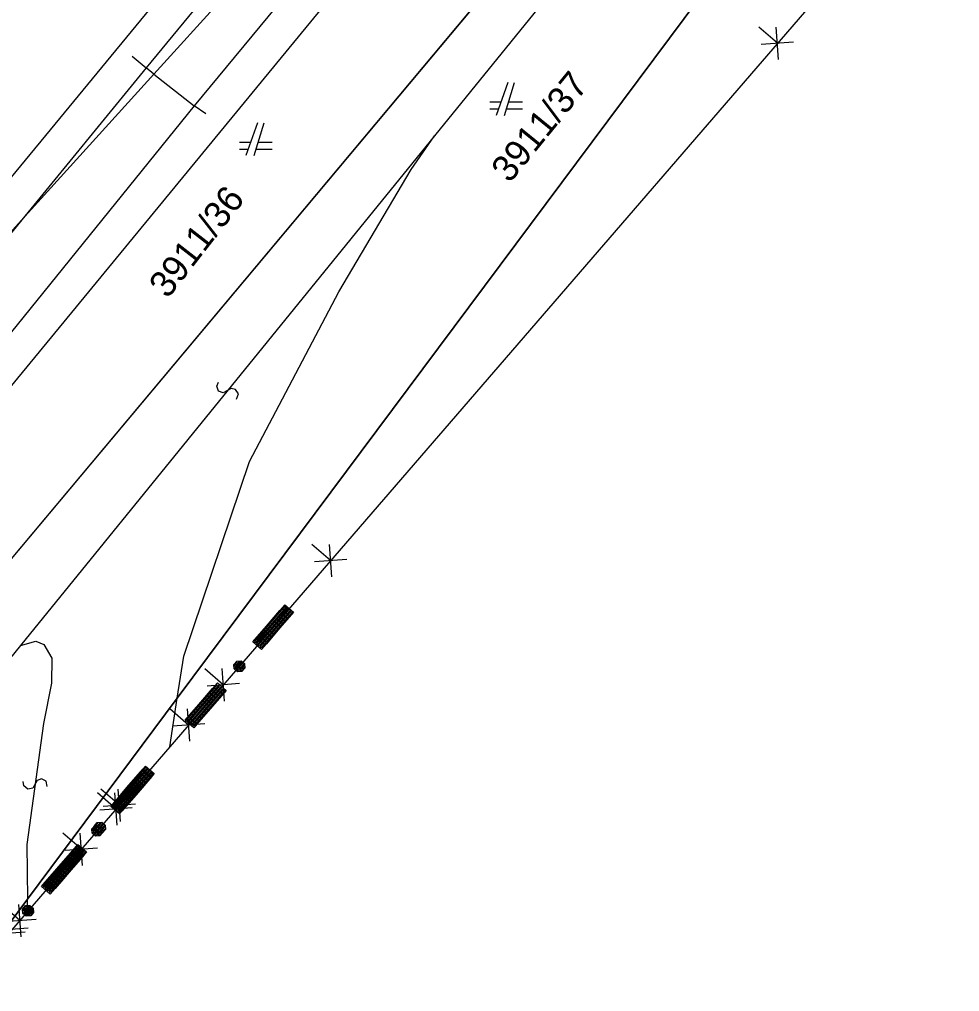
# Model space of a CAD drawing. Extents: x -266179 to -264727, y -1243225 to -1241702.
# Drawn here: x -264799.3 to -264742, y -1242490.3 to -1242431 of the extents above; entities that cross this region are included whole.
import ezdxf

# ---------------------------------------------------------------- set-up
doc = ezdxf.new("R2010")
doc.units = 0
for name, color, linetype in [('Vrstva 1', 7, 'Continuous'), ('Vrstva 19', 7, 'Continuous'), ('Vrstva 2', 7, 'Continuous'), ('Vrstva 21', 7, 'Continuous')]:
    doc.layers.add(name, color=color, linetype=linetype)

msp = doc.modelspace()

# ---------------------------------------------------------------- linework, layer by layer
at = {"layer": 'Vrstva 1'}
for p, q in [((-264829.9, -1242477.17), (-264762.82, -1242395.76)), ((-264756.54, -1242400.75), (-264823.46, -1242482.09)), ((-264818.34, -1242486), (-264750.85, -1242405.47)), ((-264750.85, -1242405.47), (-264818.34, -1242486)), ((-264742, -1242408.45), (-264789.69, -1242472.4)), ((-264789.69, -1242472.4), (-264742, -1242408.45)), ((-264743.3, -1242421.13), (-264790.15, -1242475.37)), ((-264784.77, -1242427.36), (-264791.11, -1242434.36)), ((-264791.11, -1242434.36), (-264784.77, -1242427.36)), ((-264791.11, -1242434.36), (-264799.16, -1242443.24)), ((-264799.16, -1242443.24), (-264791.11, -1242434.36)), ((-264769.54, -1242434.88), (-264770.24, -1242436.88)), ((-264769.74, -1242436.88), (-264769.14, -1242434.88)), ((-264769.96, -1242436.08), (-264770.64, -1242436.08)), ((-264770.64, -1242436.48), (-264770.1, -1242436.48)), ((-264769.62, -1242436.48), (-264768.64, -1242436.48)), ((-264768.64, -1242436.08), (-264769.5, -1242436.08)), ((-264784.8, -1242437.33), (-264785.5, -1242439.33)), ((-264785, -1242439.33), (-264784.4, -1242437.33)), ((-264785.22, -1242438.53), (-264785.9, -1242438.53)), ((-264785.9, -1242438.93), (-264785.36, -1242438.93)), ((-264784.88, -1242438.93), (-264783.9, -1242438.93)), ((-264783.9, -1242438.53), (-264784.76, -1242438.53)), ((-264799.16, -1242443.24), (-264804.65, -1242449.3)), ((-264804.65, -1242449.3), (-264799.16, -1242443.24)), ((-264789.69, -1242472.4), (-264798.81, -1242484.64)), ((-264798.81, -1242484.64), (-264789.69, -1242472.4)), ((-264790.15, -1242475.37), (-264798.8, -1242485.39)), ((-264798.81, -1242484.64), (-264803.02, -1242490.28)), ((-264803.02, -1242490.28), (-264798.81, -1242484.64)), ((-264798.8, -1242485.39), (-264803.02, -1242490.28))]:
    msp.add_line(p, q, dxfattribs=at)
at = {"layer": 'Vrstva 19'}
for p, q in [((-264743.3, -1242421.13), (-264790.15, -1242475.37)), ((-264790.15, -1242475.37), (-264798.8, -1242485.39)), ((-264798.8, -1242485.39), (-264803.02, -1242490.28))]:
    msp.add_line(p, q, dxfattribs=at)
for points in [[(-264782.597, -1242467.161), (-264783.427, -1242468.122), (-264784.257, -1242469.083), (-264784.558, -1242469.431), (-264785.088, -1242468.973), (-264784.257, -1242468.012), (-264783.427, -1242467.051), (-264783.127, -1242466.703), (-264782.597, -1242467.161), (-264782.682, -1242467.153), (-264783.513, -1242468.114), (-264784.343, -1242469.075), (-264784.565, -1242469.332), (-264784.626, -1242469.28), (-264783.795, -1242468.319), (-264782.965, -1242467.358), (-264782.743, -1242467.1), (-264782.804, -1242467.048), (-264783.634, -1242468.009), (-264784.464, -1242468.97), (-264784.686, -1242469.228), (-264784.747, -1242469.175), (-264783.916, -1242468.214), (-264783.086, -1242467.253), (-264782.864, -1242466.996), (-264782.925, -1242466.943), (-264783.755, -1242467.905), (-264784.585, -1242468.866), (-264784.807, -1242469.123), (-264784.868, -1242469.071), (-264784.038, -1242468.11), (-264783.207, -1242467.149), (-264782.985, -1242466.891), (-264783.046, -1242466.839), (-264783.876, -1242467.8), (-264784.706, -1242468.761), (-264784.928, -1242469.019), (-264784.989, -1242468.966), (-264784.159, -1242468.005), (-264783.329, -1242467.044), (-264783.106, -1242466.787)], [(-264785.574, -1242470.562), (-264785.75, -1242470.766), (-264786.018, -1242470.786), (-264786.223, -1242470.609), (-264786.242, -1242470.341), (-264786.066, -1242470.137), (-264785.798, -1242470.117), (-264785.594, -1242470.294), (-264785.574, -1242470.562), (-264785.611, -1242470.543), (-264785.768, -1242470.725), (-264785.881, -1242470.733), (-264785.619, -1242470.43), (-264785.627, -1242470.317), (-264785.993, -1242470.741), (-264786.054, -1242470.689), (-264785.688, -1242470.265), (-264785.748, -1242470.213), (-264786.114, -1242470.637), (-264786.175, -1242470.584), (-264785.809, -1242470.161), (-264785.922, -1242470.169), (-264786.183, -1242470.472), (-264786.191, -1242470.359), (-264786.035, -1242470.177)], [(-264786.715, -1242471.928), (-264787.545, -1242472.89), (-264788.375, -1242473.851), (-264788.676, -1242474.199), (-264789.205, -1242473.741), (-264788.375, -1242472.78), (-264787.545, -1242471.819), (-264787.245, -1242471.471), (-264786.715, -1242471.928), (-264786.814, -1242471.936), (-264787.644, -1242472.897), (-264788.474, -1242473.858), (-264788.696, -1242474.115), (-264788.757, -1242474.063), (-264787.926, -1242473.102), (-264787.096, -1242472.141), (-264786.874, -1242471.883), (-264786.935, -1242471.831), (-264787.765, -1242472.792), (-264788.595, -1242473.753), (-264788.817, -1242474.011), (-264788.878, -1242473.958), (-264788.048, -1242472.997), (-264787.217, -1242472.036), (-264786.995, -1242471.779), (-264787.056, -1242471.726), (-264787.886, -1242472.688), (-264788.716, -1242473.649), (-264788.938, -1242473.906), (-264788.999, -1242473.854), (-264788.169, -1242472.893), (-264787.338, -1242471.932), (-264787.116, -1242471.674), (-264787.177, -1242471.622), (-264788.007, -1242472.583), (-264788.837, -1242473.544), (-264789.059, -1242473.801), (-264789.12, -1242473.749), (-264788.29, -1242472.788), (-264787.46, -1242471.827), (-264787.237, -1242471.57)], [(-264791.248, -1242477.179), (-264792.078, -1242478.141), (-264792.908, -1242479.102), (-264793.209, -1242479.45), (-264793.739, -1242478.992), (-264792.909, -1242478.031), (-264792.079, -1242477.07), (-264791.778, -1242476.722), (-264791.248, -1242477.179), (-264791.334, -1242477.171), (-264792.164, -1242478.133), (-264792.994, -1242479.094), (-264793.216, -1242479.351), (-264793.277, -1242479.299), (-264792.447, -1242478.338), (-264791.617, -1242477.377), (-264791.394, -1242477.119), (-264791.455, -1242477.067), (-264792.285, -1242478.028), (-264793.115, -1242478.989), (-264793.337, -1242479.247), (-264793.398, -1242479.194), (-264792.568, -1242478.233), (-264791.738, -1242477.272), (-264791.515, -1242477.015), (-264791.576, -1242476.962), (-264792.406, -1242477.923), (-264793.236, -1242478.885), (-264793.458, -1242479.142), (-264793.519, -1242479.09), (-264792.689, -1242478.128), (-264791.859, -1242477.167), (-264791.637, -1242476.91), (-264791.697, -1242476.858), (-264792.527, -1242477.819), (-264793.357, -1242478.78), (-264793.58, -1242479.037), (-264793.64, -1242478.985), (-264792.81, -1242478.024), (-264791.98, -1242477.063), (-264791.758, -1242476.805)], [(-264791.093, -1242477), (-264791.923, -1242477.961), (-264792.753, -1242478.922), (-264793.054, -1242479.27), (-264793.584, -1242478.813), (-264792.754, -1242477.852), (-264791.924, -1242476.89), (-264791.623, -1242476.542), (-264791.093, -1242477), (-264791.179, -1242476.992), (-264792.009, -1242477.953), (-264792.839, -1242478.914), (-264793.061, -1242479.172), (-264793.122, -1242479.119), (-264792.292, -1242478.158), (-264791.462, -1242477.197), (-264791.239, -1242476.94), (-264791.3, -1242476.887), (-264792.13, -1242477.849), (-264792.96, -1242478.81), (-264793.182, -1242479.067), (-264793.243, -1242479.015), (-264792.413, -1242478.054), (-264791.583, -1242477.092), (-264791.36, -1242476.835), (-264791.421, -1242476.783), (-264792.251, -1242477.744), (-264793.081, -1242478.705), (-264793.304, -1242478.962), (-264793.364, -1242478.91), (-264792.534, -1242477.949), (-264791.704, -1242476.988), (-264791.482, -1242476.731), (-264791.542, -1242476.678), (-264792.372, -1242477.639), (-264793.202, -1242478.6), (-264793.425, -1242478.858), (-264793.485, -1242478.806), (-264792.655, -1242477.844), (-264791.825, -1242476.883), (-264791.603, -1242476.626)], [(-264794.225, -1242480.581), (-264794.402, -1242480.785), (-264794.67, -1242480.804), (-264794.874, -1242480.628), (-264794.894, -1242480.36), (-264794.717, -1242480.156), (-264794.449, -1242480.136), (-264794.245, -1242480.313), (-264794.225, -1242480.581), (-264794.262, -1242480.562), (-264794.419, -1242480.744), (-264794.532, -1242480.752), (-264794.27, -1242480.449), (-264794.279, -1242480.336), (-264794.645, -1242480.76), (-264794.705, -1242480.708), (-264794.339, -1242480.284), (-264794.4, -1242480.232), (-264794.766, -1242480.656), (-264794.826, -1242480.603), (-264794.46, -1242480.179), (-264794.573, -1242480.188), (-264794.835, -1242480.49), (-264794.843, -1242480.378), (-264794.686, -1242480.196)], [(-264794.07, -1242480.401), (-264794.247, -1242480.605), (-264794.515, -1242480.625), (-264794.719, -1242480.448), (-264794.739, -1242480.18), (-264794.562, -1242479.976), (-264794.294, -1242479.957), (-264794.09, -1242480.133), (-264794.07, -1242480.401), (-264794.107, -1242480.382), (-264794.264, -1242480.564), (-264794.377, -1242480.572), (-264794.115, -1242480.27), (-264794.124, -1242480.157), (-264794.49, -1242480.581), (-264794.55, -1242480.528), (-264794.184, -1242480.104), (-264794.245, -1242480.052), (-264794.611, -1242480.476), (-264794.671, -1242480.424), (-264794.305, -1242480), (-264794.418, -1242480.008), (-264794.68, -1242480.311), (-264794.688, -1242480.198), (-264794.531, -1242480.016)], [(-264795.469, -1242482.069), (-264796.299, -1242483.03), (-264797.129, -1242483.991), (-264797.43, -1242484.339), (-264797.96, -1242483.882), (-264797.13, -1242482.92), (-264796.299, -1242481.959), (-264795.999, -1242481.611), (-264795.469, -1242482.069), (-264795.555, -1242482.061), (-264796.385, -1242483.022), (-264797.215, -1242483.983), (-264797.437, -1242484.24), (-264797.498, -1242484.188), (-264796.668, -1242483.227), (-264795.837, -1242482.266), (-264795.615, -1242482.009), (-264795.676, -1242481.956), (-264796.506, -1242482.917), (-264797.336, -1242483.878), (-264797.558, -1242484.136), (-264797.619, -1242484.084), (-264796.789, -1242483.122), (-264795.959, -1242482.161), (-264795.736, -1242481.904), (-264795.797, -1242481.852), (-264796.627, -1242482.813), (-264797.457, -1242483.774), (-264797.679, -1242484.031), (-264797.74, -1242483.979), (-264796.91, -1242483.018), (-264796.08, -1242482.057), (-264795.857, -1242481.799), (-264795.918, -1242481.747), (-264796.748, -1242482.708), (-264797.578, -1242483.669), (-264797.8, -1242483.927), (-264797.861, -1242483.874), (-264797.031, -1242482.913), (-264796.201, -1242481.952), (-264795.978, -1242481.695)], [(-264795.366, -1242481.947), (-264796.196, -1242482.908), (-264797.026, -1242483.87), (-264797.327, -1242484.218), (-264797.857, -1242483.76), (-264797.027, -1242482.799), (-264796.197, -1242481.838), (-264795.896, -1242481.49), (-264795.366, -1242481.947), (-264795.465, -1242481.954), (-264796.295, -1242482.916), (-264797.125, -1242483.877), (-264797.347, -1242484.134), (-264797.408, -1242484.082), (-264796.578, -1242483.121), (-264795.748, -1242482.16), (-264795.525, -1242481.902), (-264795.586, -1242481.85), (-264796.416, -1242482.811), (-264797.246, -1242483.772), (-264797.468, -1242484.029), (-264797.529, -1242483.977), (-264796.699, -1242483.016), (-264795.869, -1242482.055), (-264795.646, -1242481.798), (-264795.707, -1242481.745), (-264796.537, -1242482.706), (-264797.367, -1242483.668), (-264797.59, -1242483.925), (-264797.65, -1242483.873), (-264796.82, -1242482.911), (-264795.99, -1242481.95), (-264795.768, -1242481.693), (-264795.828, -1242481.641), (-264796.658, -1242482.602), (-264797.488, -1242483.563), (-264797.711, -1242483.82), (-264797.771, -1242483.768), (-264796.941, -1242482.807), (-264796.111, -1242481.846), (-264795.889, -1242481.588)], [(-264795.211, -1242481.768), (-264796.041, -1242482.729), (-264796.871, -1242483.69), (-264797.172, -1242484.038), (-264797.702, -1242483.581), (-264796.872, -1242482.619), (-264796.042, -1242481.658), (-264795.741, -1242481.31), (-264795.211, -1242481.768), (-264795.31, -1242481.775), (-264796.14, -1242482.736), (-264796.97, -1242483.697), (-264797.192, -1242483.955), (-264797.253, -1242483.902), (-264796.423, -1242482.941), (-264795.593, -1242481.98), (-264795.37, -1242481.723), (-264795.431, -1242481.67), (-264796.261, -1242482.632), (-264797.091, -1242483.593), (-264797.313, -1242483.85), (-264797.374, -1242483.798), (-264796.544, -1242482.837), (-264795.714, -1242481.875), (-264795.492, -1242481.618), (-264795.552, -1242481.566), (-264796.382, -1242482.527), (-264797.212, -1242483.488), (-264797.435, -1242483.745), (-264797.495, -1242483.693), (-264796.665, -1242482.732), (-264795.835, -1242481.771), (-264795.613, -1242481.513), (-264795.673, -1242481.461), (-264796.503, -1242482.422), (-264797.333, -1242483.383), (-264797.556, -1242483.641), (-264797.616, -1242483.589), (-264796.786, -1242482.627), (-264795.956, -1242481.666), (-264795.734, -1242481.409)], [(-264798.446, -1242485.47), (-264798.623, -1242485.674), (-264798.891, -1242485.694), (-264799.095, -1242485.517), (-264799.115, -1242485.249), (-264798.938, -1242485.045), (-264798.67, -1242485.025), (-264798.466, -1242485.202), (-264798.446, -1242485.47), (-264798.483, -1242485.451), (-264798.64, -1242485.633), (-264798.753, -1242485.641), (-264798.491, -1242485.338), (-264798.499, -1242485.226), (-264798.866, -1242485.649), (-264798.926, -1242485.597), (-264798.56, -1242485.173), (-264798.621, -1242485.121), (-264798.987, -1242485.545), (-264799.047, -1242485.493), (-264798.681, -1242485.069), (-264798.794, -1242485.077), (-264799.055, -1242485.38), (-264799.064, -1242485.267), (-264798.907, -1242485.085)]]:
    msp.add_lwpolyline(points, dxfattribs=at)
at = {"layer": 'Vrstva 2'}
for p, q in [((-264757.86, -1242418.23), (-264774.01, -1242438.12)), ((-264778.83, -1242418.52), (-264791.59, -1242433.98)), ((-264775.93, -1242420.86), (-264788.65, -1242436.3)), ((-264792.43, -1242433.28), (-264791.59, -1242433.98)), ((-264791.59, -1242433.98), (-264799.16, -1242443.24)), ((-264791.11, -1242434.36), (-264791.59, -1242433.98)), ((-264791.11, -1242434.36), (-264788.65, -1242436.3)), ((-264788.65, -1242436.3), (-264801.44, -1242452.09)), ((-264787.95, -1242436.79), (-264788.65, -1242436.3)), ((-264774.01, -1242438.12), (-264799.24, -1242469.19)), ((-264775.43, -1242440.17), (-264774.01, -1242438.12)), ((-264779.83, -1242447.63), (-264775.43, -1242440.17)), ((-264799.16, -1242443.24), (-264804.34, -1242449.58)), ((-264785.29, -1242457.97), (-264779.83, -1242447.63)), ((-264789.29, -1242469.84), (-264785.29, -1242457.97)), ((-264799.24, -1242469.19), (-264815.82, -1242489.07)), ((-264799.24, -1242469.19), (-264798.3, -1242468.92)), ((-264798.3, -1242468.92), (-264797.83, -1242469.12)), ((-264797.83, -1242469.12), (-264797.33, -1242469.97)), ((-264789.69, -1242472.4), (-264789.29, -1242469.84)), ((-264797.33, -1242469.97), (-264797.36, -1242471.49)), ((-264797.36, -1242471.49), (-264797.84, -1242473.94)), ((-264790.15, -1242475.37), (-264789.69, -1242472.4)), ((-264797.84, -1242473.94), (-264798.85, -1242481.31)), ((-264798.85, -1242481.31), (-264798.81, -1242484.64)), ((-264798.8, -1242485.39), (-264798.81, -1242484.64))]:
    msp.add_line(p, q, dxfattribs=at)
for points in [[(-264786.074, -1242454.167), (-264785.964, -1242453.857), (-264786.128, -1242453.582), (-264786.41, -1242453.533), (-264786.881, -1242453.795), (-264787.177, -1242453.684), (-264787.285, -1242453.389), (-264787.176, -1242453.143)], [(-264797.609, -1242477.777), (-264797.676, -1242477.454), (-264797.958, -1242477.305), (-264798.225, -1242477.409), (-264798.491, -1242477.878), (-264798.802, -1242477.936), (-264799.047, -1242477.741), (-264799.081, -1242477.473)]]:
    msp.add_lwpolyline(points, dxfattribs=at)
at = {"layer": 'Vrstva 21'}
for p, q in [((-264743.3, -1242421.13), (-264790.15, -1242475.37)), ((-264753.105, -1242432.482), (-264754.24, -1242431.501)), ((-264753.033, -1242433.469), (-264753.177, -1242431.494)), ((-264752.118, -1242432.41), (-264754.092, -1242432.554)), ((-264780.345, -1242464.018), (-264781.48, -1242463.038)), ((-264780.273, -1242465.006), (-264780.417, -1242463.031)), ((-264779.358, -1242463.946), (-264781.332, -1242464.09)), ((-264786.882, -1242471.586), (-264788.017, -1242470.606)), ((-264786.809, -1242472.574), (-264786.954, -1242470.599)), ((-264785.894, -1242471.514), (-264787.869, -1242471.658)), ((-264788.997, -1242474.036), (-264790.132, -1242473.056)), ((-264788.925, -1242475.024), (-264789.069, -1242473.049)), ((-264788.01, -1242473.964), (-264789.984, -1242474.109)), ((-264790.15, -1242475.37), (-264798.8, -1242485.39)), ((-264793.218, -1242478.925), (-264794.354, -1242477.945)), ((-264793.146, -1242479.913), (-264793.291, -1242477.938)), ((-264793.416, -1242479.156), (-264794.552, -1242478.175)), ((-264793.344, -1242480.143), (-264793.489, -1242478.168)), ((-264792.429, -1242479.083), (-264794.404, -1242479.228)), ((-264792.231, -1242478.853), (-264794.206, -1242478.998)), ((-264795.534, -1242481.604), (-264796.669, -1242480.624)), ((-264795.461, -1242482.592), (-264795.606, -1242480.617)), ((-264794.546, -1242481.532), (-264796.521, -1242481.677)), ((-264799.277, -1242485.955), (-264800.412, -1242484.973)), ((-264799.206, -1242486.942), (-264799.349, -1242484.968)), ((-264798.8, -1242485.39), (-264803.02, -1242490.28)), ((-264798.768, -1242486.421), (-264800.742, -1242486.566)), ((-264798.29, -1242485.884), (-264800.265, -1242486.026)), ((-264798.966, -1242486.651), (-264800.94, -1242486.796))]:
    msp.add_line(p, q, dxfattribs=at)

# ---------------------------------------------------------------- texts
at = {"layer": 'Vrstva 1'}
for s, rotation, p in [('3911/37', 50.87865, (-264769.429, -1242441.059)), ('3911/36', 52.08186, (-264790.27, -1242448.099))]:
    msp.add_text(s, height=1.6, rotation=rotation, dxfattribs=at).set_placement(p)

doc.saveas('drawing.dxf')
